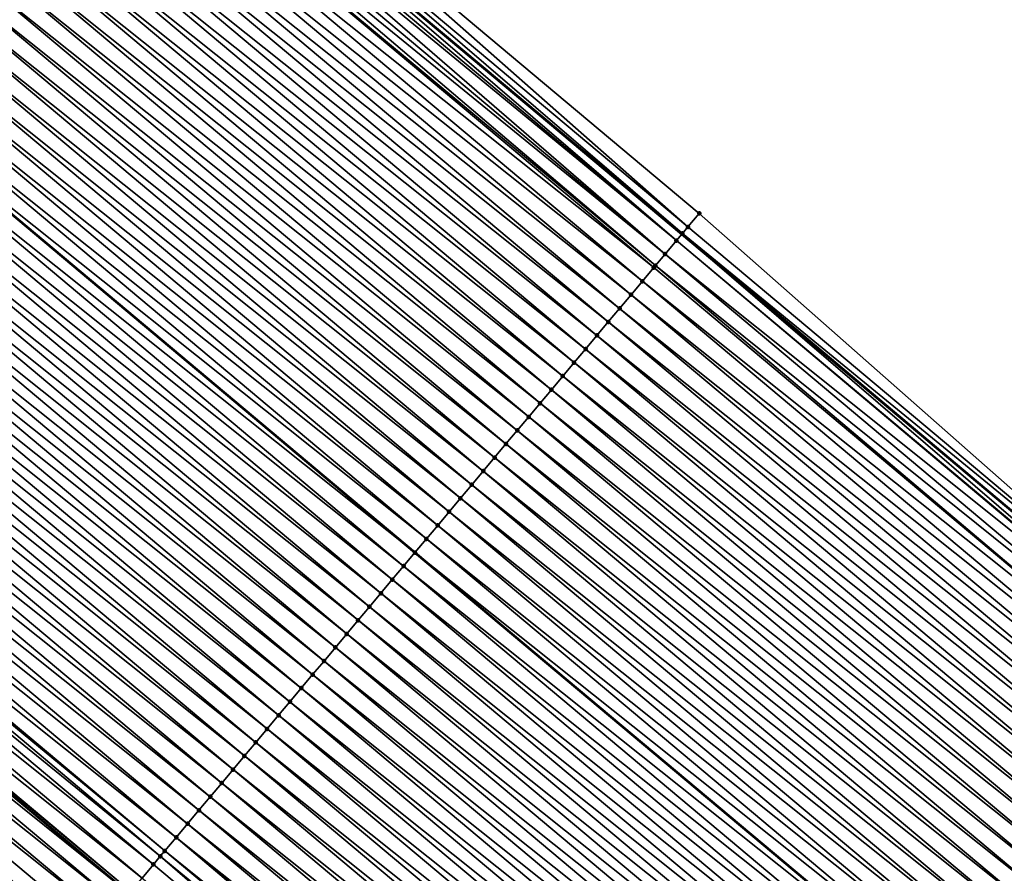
# Model space of a CAD drawing. Header units: feet. Extents: x 2007189 to 2022806, y 818621 to 837694.
# Tile 369 of 656: x 2016456 to 2016483, y 819372 to 819397. Entities that reach past the tile are written whole.
import ezdxf

# ---------------------------------------------------------------- set-up
doc = ezdxf.new("R2010")
doc.units = ezdxf.units.FT
doc.header["$MEASUREMENT"] = 0
for name, color, linetype, lineweight in [('EP_Travel Lane', 172, 'Continuous', 53), ('Road Shots', 141, 'Continuous', 100), ('Road X-Section', 40, 'Continuous', 13), ('STRIPING', 60, 'Continuous', 53)]:
    doc.layers.add(name, color=color, linetype=linetype, lineweight=lineweight)
doc.layers.add('I-77-MM17-21_SB-Surface-Border', color=7, linetype='Continuous')
doc.layers.add('I-77-MM17-21_SB-Surface-TIN', color=7, linetype='Continuous')

msp = doc.modelspace()

# ---------------------------------------------------------------- linework, layer by layer
at = {"layer": 'EP_Travel Lane'}
for points in [[(2016183.28467098, 819634.8907298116, 265.2329252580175), (2016198.596788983, 819622.027194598, 265.4946617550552), (2016213.909148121, 819609.1634568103, 265.7324263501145), (2016229.221533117, 819596.2996972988, 265.9676188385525), (2016244.533497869, 819583.4362908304, 266.2445913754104), (2016259.891310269, 819570.5225203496, 266.5224277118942), (2016275.139457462, 819557.5830874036, 266.7775376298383), (2016290.339732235, 819544.7140810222, 267.0380516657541), (2016305.665004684, 819531.8657909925, 267.2780565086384), (2016320.990131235, 819519.0176232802, 267.5331981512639), (2016336.315276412, 819506.1694399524, 267.7863999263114), (2016351.640517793, 819493.3211759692, 268.0296295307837), (2016366.965729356, 819480.4729369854, 268.2759543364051), (2016382.290939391, 819467.6246992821, 268.5224309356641), (2016397.61622734, 819454.7763962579, 268.7608351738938), (2016412.941223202, 819441.9283381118, 269.0295195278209), (2016428.266222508, 819429.0802770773, 269.2978479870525), (2016443.593150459, 819416.2294417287, 269.5617281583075), (2016458.915161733, 819403.3778103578, 269.829784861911), (2016474.237198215, 819390.526157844, 270.0952103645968), (2016489.559565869, 819377.674227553, 270.3261203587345), (2016504.881901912, 819364.8223237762, 270.560315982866)], [(2016183.202506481, 819603.6958262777, 265.0733781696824), (2016198.532178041, 819590.8528946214, 265.3209503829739), (2016213.861730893, 819578.010062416, 265.5803117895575), (2016229.191185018, 819565.1673129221, 265.8494773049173), (2016244.475745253, 819552.3482420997, 266.109085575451), (2016259.723848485, 819539.4088464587, 266.3687006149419), (2016275.026740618, 819526.4409849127, 266.6317051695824), (2016290.321655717, 819513.5564593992, 266.8704071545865), (2016305.616230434, 819500.6722206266, 267.1444673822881), (2016320.911125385, 819487.787712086, 267.3852626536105), (2016336.205997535, 819474.9032227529, 267.6284244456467), (2016351.500970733, 819462.0186482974, 267.8610853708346), (2016366.795694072, 819449.1342843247, 268.119710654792), (2016382.090362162, 819436.2499668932, 268.384071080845), (2016397.385141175, 819423.36555602, 268.6369120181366), (2016412.679787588, 819410.4812568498, 268.9035286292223), (2016427.977844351, 819397.6047015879, 269.161421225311), (2016443.300191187, 819384.7528080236, 269.3954837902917), (2016458.622623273, 819371.9008429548, 269.6206614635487), (2016473.944835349, 819359.0490624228, 269.8687680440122), (2016489.266939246, 819346.1973726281, 270.128160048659), (2016504.589087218, 819333.3456458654, 270.3829531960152)]]:
    msp.add_polyline3d(points, dxfattribs=at)
at = {"layer": 'I-77-MM17-21_SB-Surface-Border', "color": 3, "linetype": 'Continuous', "lineweight": -3}
msp.add_polyline3d([(2016183.460804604, 819635.1003761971, 265.2332455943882), (2016199.312859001, 819622.879429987, 265.4920209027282), (2016214.727341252, 819610.137190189, 265.7272301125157), (2016230.039247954, 819597.2725477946, 265.9470665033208), (2016245.994143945, 819585.1737806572, 266.1947624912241), (2016260.712779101, 819571.4899711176, 266.4927552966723), (2016276.284662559, 819558.9315827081, 266.7249549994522), (2016291.476702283, 819546.069253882, 266.9875041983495), (2016306.159110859, 819532.4549832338, 267.2693192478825), (2016321.162933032, 819519.223718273, 267.5321397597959), (2016337.130822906, 819507.1416154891, 267.7558890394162), (2016351.81332815, 819493.5272637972, 268.0276841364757), (2016367.138531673, 819480.6790315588, 268.2748428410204), (2016382.463761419, 819467.8307773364, 268.519275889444), (2016397.789036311, 819454.9824852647, 268.7590343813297), (2016413.114027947, 819442.1344306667, 269.0281571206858), (2016428.76037423, 819429.6694311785, 269.2843902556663), (2016444.087512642, 819416.8184214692, 269.5406476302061), (2016459.409492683, 819403.9668255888, 269.8124374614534), (2016474.73145874, 819391.1152414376, 270.0856816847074), (2016489.732447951, 819377.8802853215, 270.3232260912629), (2016505.054784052, 819365.0283907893, 270.5578926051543)], dxfattribs=at)
at = {"layer": 'I-77-MM17-21_SB-Surface-TIN', "color": 128, "linetype": 'Continuous', "lineweight": -3}
for points in [[(2016474.410055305, 819390.7322272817, 270.0944444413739), (2016459.409492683, 819403.9668255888, 269.8124374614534), (2016459.088049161, 819403.5838450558, 269.8253791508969)], [(2016474.410055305, 819390.7322272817, 270.0944444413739), (2016474.73145874, 819391.1152414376, 270.0856816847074), (2016459.409492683, 819403.9668255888, 269.8124374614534)], [(2016474.25785933, 819390.5507918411, 270.0952781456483), (2016459.088049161, 819403.5838450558, 269.8253791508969), (2016458.915161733, 819403.3778103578, 269.829784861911)], [(2016474.25785933, 819390.5507918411, 270.0952781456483), (2016474.410055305, 819390.7322272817, 270.0944444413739), (2016459.088049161, 819403.5838450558, 269.8253791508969)], [(2016474.088733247, 819390.349144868, 270.0947233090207), (2016458.915161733, 819403.3778103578, 269.829784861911), (2016458.766651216, 819403.2008262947, 269.8335693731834)], [(2016474.25785933, 819390.5507918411, 270.0952781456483), (2016458.915161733, 819403.3778103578, 269.829784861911), (2016474.237198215, 819390.526157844, 270.0952103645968)], [(2016474.088733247, 819390.349144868, 270.0947233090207), (2016474.237198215, 819390.526157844, 270.0952103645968), (2016458.915161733, 819403.3778103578, 269.829784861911)], [(2016473.767455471, 819389.9660253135, 270.0903858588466), (2016458.647064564, 819403.0582684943, 269.8344044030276), (2016458.445338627, 819402.8177359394, 269.8328610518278)], [(2016474.088733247, 819390.349144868, 270.0947233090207), (2016458.766651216, 819403.2008262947, 269.8335693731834), (2016458.647064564, 819403.0582684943, 269.8344044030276)], [(2016473.767455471, 819389.9660253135, 270.0903858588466), (2016474.088733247, 819390.349144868, 270.0947233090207), (2016458.647064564, 819403.0582684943, 269.8344044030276)], [(2016473.767455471, 819389.9660253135, 270.0903858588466), (2016458.445338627, 819402.8177359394, 269.8328610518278), (2016458.259454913, 819402.5960402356, 269.8287190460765)], [(2016473.49519058, 819389.6412906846, 270.0835121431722), (2016458.259454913, 819402.5960402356, 269.8287190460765), (2016458.124097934, 819402.4345852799, 269.8246573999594)], [(2016473.49519058, 819389.6412906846, 270.0835121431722), (2016473.767455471, 819389.9660253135, 270.0903858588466), (2016458.259454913, 819402.5960402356, 269.8287190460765)], [(2016473.446216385, 819389.5828733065, 270.0820148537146), (2016458.124097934, 819402.4345852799, 269.8246573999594), (2016457.802878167, 819402.0514170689, 269.8142722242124)], [(2016473.446216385, 819389.5828733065, 270.0820148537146), (2016473.49519058, 819389.6412906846, 270.0835121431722), (2016458.124097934, 819402.4345852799, 269.8246573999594)], [(2016473.125002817, 819389.199699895, 270.0709834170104), (2016457.802878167, 819402.0514170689, 269.8142722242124), (2016457.481659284, 819401.6682481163, 269.8037949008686)], [(2016473.125002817, 819389.199699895, 270.0709834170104), (2016473.446216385, 819389.5828733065, 270.0820148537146), (2016457.802878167, 819402.0514170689, 269.8142722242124)], [(2016472.803794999, 819388.8165216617, 270.0593526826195), (2016457.481659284, 819401.6682481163, 269.8037949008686), (2016457.160440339, 819401.2850792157, 269.7933240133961)], [(2016472.803794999, 819388.8165216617, 270.0593526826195), (2016473.125002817, 819389.199699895, 270.0709834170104), (2016457.481659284, 819401.6682481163, 269.8037949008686)], [(2016472.482582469, 819388.4333473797, 270.0482130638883), (2016457.160440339, 819401.2850792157, 269.7933240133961), (2016456.839222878, 819400.9019090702, 269.7826984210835)], [(2016472.482582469, 819388.4333473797, 270.0482130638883), (2016472.803794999, 819388.8165216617, 270.0593526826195), (2016457.160440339, 819401.2850792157, 269.7933240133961)], [(2016472.161363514, 819388.0501784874, 270.0377433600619), (2016456.839222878, 819400.9019090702, 269.7826984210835), (2016456.517998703, 819400.5187445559, 269.7727727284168)], [(2016472.161363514, 819388.0501784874, 270.0377433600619), (2016472.482582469, 819388.4333473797, 270.0482130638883), (2016456.839222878, 819400.9019090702, 269.7826984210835)], [(2016471.840137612, 819387.6670154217, 270.0279978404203), (2016456.517998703, 819400.5187445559, 269.7727727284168), (2016456.196764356, 819400.1355885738, 269.7639075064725)], [(2016471.840137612, 819387.6670154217, 270.0279978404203), (2016472.161363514, 819388.0501784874, 270.0377433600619), (2016456.517998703, 819400.5187445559, 269.7727727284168)], [(2016471.518904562, 819387.2838583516, 270.0189975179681), (2016456.196764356, 819400.1355885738, 269.7639075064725), (2016455.875522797, 819399.7524386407, 269.7557941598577)], [(2016471.518904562, 819387.2838583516, 270.0189975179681), (2016471.840137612, 819387.6670154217, 270.0279978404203), (2016456.196764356, 819400.1355885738, 269.7639075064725)], [(2016471.197664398, 819386.9007072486, 270.0107388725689), (2016455.875522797, 819399.7524386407, 269.7557941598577), (2016455.554280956, 819399.3692889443, 269.7477102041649)], [(2016471.197664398, 819386.9007072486, 270.0107388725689), (2016471.518904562, 819387.2838583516, 270.0189975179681), (2016455.875522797, 819399.7524386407, 269.7557941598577)], [(2016470.876423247, 819386.5175569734, 270.0025830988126), (2016455.554280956, 819399.3692889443, 269.7477102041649), (2016455.233041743, 819398.9861370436, 269.7393522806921)], [(2016470.876423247, 819386.5175569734, 270.0025830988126), (2016471.197664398, 819386.9007072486, 270.0107388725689), (2016455.554280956, 819399.3692889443, 269.7477102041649)], [(2016470.555185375, 819386.1344039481, 269.99408551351), (2016455.233041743, 819398.9861370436, 269.7393522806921), (2016454.911802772, 819398.6029849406, 269.730969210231)], [(2016470.555185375, 819386.1344039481, 269.99408551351), (2016470.876423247, 819386.5175569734, 270.0025830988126), (2016455.233041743, 819398.9861370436, 269.7393522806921)], [(2016470.233950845, 819385.7512481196, 269.9852395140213), (2016454.911802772, 819398.6029849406, 269.730969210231), (2016454.590567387, 819398.2198298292, 269.7222122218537)], [(2016470.233950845, 819385.7512481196, 269.9852395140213), (2016470.555185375, 819386.1344039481, 269.99408551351), (2016454.911802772, 819398.6029849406, 269.730969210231)], [(2016469.912719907, 819385.3680892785, 269.9760190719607), (2016454.590567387, 819398.2198298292, 269.7222122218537), (2016454.269336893, 819397.8366706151, 269.712945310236)], [(2016469.912719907, 819385.3680892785, 269.9760190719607), (2016470.233950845, 819385.7512481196, 269.9852395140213), (2016454.590567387, 819398.2198298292, 269.7222122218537)], [(2016469.591493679, 819384.9849264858, 269.9663074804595), (2016454.269336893, 819397.8366706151, 269.712945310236), (2016453.948109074, 819397.4535091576, 269.7033995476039)], [(2016469.591493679, 819384.9849264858, 269.9663074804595), (2016469.912719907, 819385.3680892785, 269.9760190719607), (2016454.269336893, 819397.8366706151, 269.712945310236)], [(2016469.270271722, 819384.6017601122, 269.9561508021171), (2016453.948109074, 819397.4535091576, 269.7033995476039), (2016453.626885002, 819397.0703445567, 269.6934631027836)], [(2016469.270271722, 819384.6017601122, 269.9561508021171), (2016469.591493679, 819384.9849264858, 269.9663074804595), (2016453.948109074, 819397.4535091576, 269.7033995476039)], [(2016468.949053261, 819384.218590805, 269.945629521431), (2016453.626885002, 819397.0703445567, 269.6934631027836), (2016453.305657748, 819396.687182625, 269.6838584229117)], [(2016468.949053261, 819384.218590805, 269.945629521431), (2016469.270271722, 819384.6017601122, 269.9561508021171), (2016453.626885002, 819397.0703445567, 269.6934631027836)], [(2016468.627834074, 819383.8354221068, 269.9351839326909), (2016453.305657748, 819396.687182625, 269.6838584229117), (2016452.984427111, 819396.304023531, 269.6746064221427)], [(2016468.627834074, 819383.8354221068, 269.9351839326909), (2016468.949053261, 819384.218590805, 269.945629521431), (2016453.305657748, 819396.687182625, 269.6838584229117)], [(2016468.30661097, 819383.4522566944, 269.9251467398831), (2016452.984427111, 819396.304023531, 269.6746064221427), (2016452.663189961, 819395.9208698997, 269.6660333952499)], [(2016468.30661097, 819383.4522566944, 269.9251467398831), (2016468.627834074, 819383.8354221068, 269.9351839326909), (2016452.984427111, 819396.304023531, 269.6746064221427)], [(2016467.985385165, 819383.0690935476, 269.9153911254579), (2016452.663189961, 819395.9208698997, 269.6660333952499), (2016452.341951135, 819395.5377176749, 269.6576351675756)], [(2016467.985385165, 819383.0690935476, 269.9153911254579), (2016468.30661097, 819383.4522566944, 269.9251467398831), (2016452.663189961, 819395.9208698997, 269.6660333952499)], [(2016467.664162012, 819382.6859281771, 269.9053591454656), (2016452.341951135, 819395.5377176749, 269.6576351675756), (2016452.02071579, 819395.15456253, 269.6488740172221)], [(2016467.664162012, 819382.6859281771, 269.9053591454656), (2016467.985385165, 819383.0690935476, 269.9153911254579), (2016452.341951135, 819395.5377176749, 269.6576351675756)], [(2016467.342943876, 819382.3027585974, 269.8948039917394), (2016452.02071579, 819395.15456253, 269.6488740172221), (2016451.699494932, 819394.771395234, 269.6386026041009)], [(2016467.342943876, 819382.3027585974, 269.8948039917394), (2016467.664162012, 819382.6859281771, 269.9053591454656), (2016452.02071579, 819395.15456253, 269.6488740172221)], [(2016467.021741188, 819381.9195760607, 269.8826383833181), (2016451.699494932, 819394.771395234, 269.6386026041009), (2016451.378281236, 819394.3882216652, 269.6275708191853)], [(2016467.021741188, 819381.9195760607, 269.8826383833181), (2016467.342943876, 819382.3027585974, 269.8948039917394), (2016451.699494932, 819394.771395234, 269.6386026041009)], [(2016451.057071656, 819394.0050451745, 269.6161372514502), (2016466.700540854, 819381.5363912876, 269.8702138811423), (2016451.378281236, 819394.3882216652, 269.6275708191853)], [(2016467.021741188, 819381.9195760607, 269.8826383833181), (2016451.378281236, 819394.3882216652, 269.6275708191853), (2016466.700540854, 819381.5363912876, 269.8702138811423)], [(2016466.379342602, 819381.1532052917, 269.857599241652), (2016451.057071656, 819394.0050451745, 269.6161372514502), (2016450.735851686, 819393.621877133, 269.6057731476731)], [(2016466.379342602, 819381.1532052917, 269.857599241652), (2016466.700540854, 819381.5363912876, 269.8702138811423), (2016451.057071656, 819394.0050451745, 269.6161372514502)], [(2016466.058135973, 819380.770026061, 269.8458445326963), (2016450.735851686, 819393.621877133, 269.6057731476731), (2016450.414620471, 819393.2387185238, 269.596581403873)], [(2016466.058135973, 819380.770026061, 269.8458445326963), (2016466.379342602, 819381.1532052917, 269.857599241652), (2016450.735851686, 819393.621877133, 269.6057731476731)], [(2016465.73690449, 819380.3868676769, 269.8366808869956), (2016450.414620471, 819393.2387185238, 269.596581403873), (2016450.093378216, 819392.855569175, 269.5885406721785)], [(2016465.73690449, 819380.3868676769, 269.8366808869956), (2016466.058135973, 819380.770026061, 269.8458445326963), (2016450.414620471, 819393.2387185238, 269.596581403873)], [(2016465.415663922, 819380.0037169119, 269.8284642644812), (2016450.093378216, 819392.855569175, 269.5885406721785), (2016449.772129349, 819392.4724253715, 269.5811891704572)], [(2016465.415663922, 819380.0037169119, 269.8284642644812), (2016465.73690449, 819380.3868676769, 269.8366808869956), (2016450.093378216, 819392.855569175, 269.5885406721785)], [(2016465.094418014, 819379.6205706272, 269.8208044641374), (2016449.772129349, 819392.4724253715, 269.5811891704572), (2016449.450880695, 819392.0892813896, 269.5738154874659)], [(2016465.094418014, 819379.6205706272, 269.8208044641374), (2016465.415663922, 819380.0037169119, 269.8284642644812), (2016449.772129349, 819392.4724253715, 269.5811891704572)], [(2016464.773180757, 819379.237417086, 269.8122427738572), (2016449.450880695, 819392.0892813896, 269.5738154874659), (2016449.129632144, 819391.7061373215, 269.5664310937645)], [(2016464.773180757, 819379.237417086, 269.8122427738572), (2016465.094418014, 819379.6205706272, 269.8208044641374), (2016449.450880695, 819392.0892813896, 269.5738154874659)], [(2016464.45194415, 819378.8542629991, 269.8036132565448), (2016449.129632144, 819391.7061373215, 269.5664310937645), (2016448.808384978, 819391.3229920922, 269.5589023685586)], [(2016464.45194415, 819378.8542629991, 269.8036132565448), (2016464.773180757, 819379.237417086, 269.8122427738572), (2016449.129632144, 819391.7061373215, 269.5664310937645)], [(2016464.130706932, 819378.4711094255, 269.7950475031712), (2016448.808384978, 819391.3229920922, 269.5589023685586), (2016448.487140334, 819390.9398447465, 269.5511105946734)], [(2016464.130706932, 819378.4711094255, 269.7950475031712), (2016464.45194415, 819378.8542629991, 269.8036132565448), (2016448.808384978, 819391.3229920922, 269.5589023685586)], [(2016489.732447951, 819377.8802853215, 270.3232260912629), (2016474.73145874, 819391.1152414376, 270.0856816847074), (2016474.410055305, 819390.7322272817, 270.0944444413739)], [(2016463.809473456, 819378.0879527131, 269.7860916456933), (2016448.487140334, 819390.9398447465, 269.5511105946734), (2016448.165898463, 819390.5566950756, 269.5430298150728)], [(2016463.809473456, 819378.0879527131, 269.7860916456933), (2016464.130706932, 819378.4711094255, 269.7950475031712), (2016448.487140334, 819390.9398447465, 269.5511105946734)], [(2016463.488244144, 819377.7047925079, 269.7767016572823), (2016448.165898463, 819390.5566950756, 269.5430298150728), (2016447.844658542, 819390.1735437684, 269.5347456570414)], [(2016463.488244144, 819377.7047925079, 269.7767016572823), (2016463.809473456, 819378.0879527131, 269.7860916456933), (2016448.165898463, 819390.5566950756, 269.5430298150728)], [(2016489.411076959, 819377.4972439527, 270.3286062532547), (2016474.237198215, 819390.526157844, 270.0952103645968), (2016474.088733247, 819390.349144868, 270.0947233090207)], [(2016474.25785933, 819390.5507918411, 270.0952781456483), (2016474.237198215, 819390.526157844, 270.0952103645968), (2016489.559565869, 819377.674227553, 270.3261203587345)], [(2016489.411076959, 819377.4972439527, 270.3286062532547), (2016489.559565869, 819377.674227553, 270.3261203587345), (2016474.237198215, 819390.526157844, 270.0952103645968)], [(2016489.732447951, 819377.8802853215, 270.3232260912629), (2016474.410055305, 819390.7322272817, 270.0944444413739), (2016474.25785933, 819390.5507918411, 270.0952781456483)], [(2016489.732447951, 819377.8802853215, 270.3232260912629), (2016474.25785933, 819390.5507918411, 270.0952781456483), (2016489.559565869, 819377.674227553, 270.3261203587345)], [(2016489.394596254, 819377.4775964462, 270.3286670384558), (2016474.088733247, 819390.349144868, 270.0947233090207), (2016473.767455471, 819389.9660253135, 270.0903858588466)], [(2016489.394596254, 819377.4775964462, 270.3286670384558), (2016489.411076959, 819377.4972439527, 270.3286062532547), (2016474.088733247, 819390.349144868, 270.0947233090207)], [(2016463.167015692, 819377.3216315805, 269.7672219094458), (2016447.844658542, 819390.1735437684, 269.5347456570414), (2016447.523419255, 819389.79039193, 269.5263954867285)], [(2016463.167015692, 819377.3216315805, 269.7672219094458), (2016463.488244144, 819377.7047925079, 269.7767016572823), (2016447.844658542, 819390.1735437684, 269.5347456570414)], [(2016489.089778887, 819377.1141414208, 270.3263843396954), (2016473.767455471, 819389.9660253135, 270.0903858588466), (2016473.49519058, 819389.6412906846, 270.0835121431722)], [(2016489.089778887, 819377.1141414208, 270.3263843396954), (2016489.394596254, 819377.4775964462, 270.3286670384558), (2016473.767455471, 819389.9660253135, 270.0903858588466)], [(2016462.845789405, 819376.9384688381, 269.757516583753), (2016447.523419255, 819389.79039193, 269.5263954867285), (2016447.202181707, 819389.4072386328, 269.5178639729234)], [(2016462.845789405, 819376.9384688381, 269.757516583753), (2016463.167015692, 819377.3216315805, 269.7672219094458), (2016447.523419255, 819389.79039193, 269.5263954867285)], [(2016462.524555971, 819376.5553120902, 269.7485562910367), (2016447.202181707, 819389.4072386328, 269.5178639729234), (2016446.880944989, 819389.0240846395, 269.5092459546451)], [(2016462.524555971, 819376.5553120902, 269.7485562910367), (2016462.845789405, 819376.9384688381, 269.757516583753), (2016447.202181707, 819389.4072386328, 269.5178639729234)], [(2016488.768518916, 819376.7310069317, 270.320190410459), (2016473.446216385, 819389.5828733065, 270.0820148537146), (2016473.125002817, 819389.199699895, 270.0709834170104)], [(2016488.768518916, 819376.7310069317, 270.320190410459), (2016473.49519058, 819389.6412906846, 270.0835121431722), (2016473.446216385, 819389.5828733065, 270.0820148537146)], [(2016488.768518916, 819376.7310069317, 270.320190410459), (2016489.089778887, 819377.1141414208, 270.3263843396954), (2016473.49519058, 819389.6412906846, 270.0835121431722)], [(2016488.447282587, 819376.3478526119, 270.3115317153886), (2016473.125002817, 819389.199699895, 270.0709834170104), (2016472.803794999, 819388.8165216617, 270.0593526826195)], [(2016488.447282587, 819376.3478526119, 270.3115317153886), (2016488.768518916, 819376.7310069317, 270.320190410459), (2016473.125002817, 819389.199699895, 270.0709834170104)], [(2016462.203319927, 819376.1721575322, 269.7398682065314), (2016446.880944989, 819389.0240846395, 269.5092459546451), (2016446.559709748, 819388.6409294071, 269.5004739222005)], [(2016462.203319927, 819376.1721575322, 269.7398682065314), (2016462.524555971, 819376.5553120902, 269.7485562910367), (2016446.880944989, 819389.0240846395, 269.5092459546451)], [(2016461.882083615, 819375.7890031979, 269.7312079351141), (2016446.559709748, 819388.6409294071, 269.5004739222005), (2016446.238476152, 819388.2577727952, 269.4915304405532)], [(2016461.882083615, 819375.7890031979, 269.7312079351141), (2016462.203319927, 819376.1721575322, 269.7398682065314), (2016446.559709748, 819388.6409294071, 269.5004739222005)], [(2016488.12605763, 819375.9646887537, 270.3016874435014), (2016472.803794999, 819388.8165216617, 270.0593526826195), (2016472.482582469, 819388.4333473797, 270.0482130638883)], [(2016488.12605763, 819375.9646887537, 270.3016874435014), (2016488.447282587, 819376.3478526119, 270.3115317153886), (2016472.803794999, 819388.8165216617, 270.0593526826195)], [(2016487.804839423, 819375.5815192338, 270.2911394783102), (2016472.482582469, 819388.4333473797, 270.0482130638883), (2016472.161363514, 819388.0501784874, 270.0377433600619)], [(2016487.804839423, 819375.5815192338, 270.2911394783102), (2016488.12605763, 819375.9646887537, 270.3016874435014), (2016472.482582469, 819388.4333473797, 270.0482130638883)], [(2016461.560846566, 819375.4058494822, 269.7226245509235), (2016446.238476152, 819388.2577727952, 269.4915304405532), (2016445.917243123, 819387.8746157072, 269.4825277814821)], [(2016461.560846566, 819375.4058494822, 269.7226245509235), (2016461.882083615, 819375.7890031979, 269.7312079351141), (2016446.238476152, 819388.2577727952, 269.4915304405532)], [(2016487.483619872, 819375.1983508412, 270.280731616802), (2016472.161363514, 819388.0501784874, 270.0377433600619), (2016471.840137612, 819387.6670154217, 270.0279978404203)], [(2016487.483619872, 819375.1983508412, 270.280731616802), (2016487.804839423, 819375.5815192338, 270.2911394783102), (2016472.161363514, 819388.0501784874, 270.0377433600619)], [(2016461.239609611, 819375.0226956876, 269.7140313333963), (2016445.917243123, 819387.8746157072, 269.4825277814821), (2016445.596009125, 819387.491459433, 269.4736262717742)], [(2016461.239609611, 819375.0226956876, 269.7140313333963), (2016461.560846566, 819375.4058494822, 269.7226245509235), (2016445.917243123, 819387.8746157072, 269.4825277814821)], [(2016460.918376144, 819374.6395389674, 269.7050745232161), (2016445.596009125, 819387.491459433, 269.4736262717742), (2016445.27477388, 819387.1083042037, 269.4648546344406)], [(2016460.918376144, 819374.6395389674, 269.7050745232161), (2016461.239609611, 819375.0226956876, 269.7140313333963), (2016445.596009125, 819387.491459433, 269.4736262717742)], [(2016487.162396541, 819374.8151856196, 270.2707179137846), (2016471.840137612, 819387.6670154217, 270.0279978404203), (2016471.518904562, 819387.2838583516, 270.0189975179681)], [(2016487.162396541, 819374.8151856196, 270.2707179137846), (2016487.483619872, 819375.1983508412, 270.280731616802), (2016471.840137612, 819387.6670154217, 270.0279978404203)], [(2016486.84116832, 819374.4320244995, 270.2612139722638), (2016471.518904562, 819387.2838583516, 270.0189975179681), (2016471.197664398, 819386.9007072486, 270.0107388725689)], [(2016486.84116832, 819374.4320244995, 270.2612139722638), (2016487.162396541, 819374.8151856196, 270.2707179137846), (2016471.518904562, 819387.2838583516, 270.0189975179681)], [(2016460.597143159, 819374.2563818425, 269.6960673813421), (2016445.27477388, 819387.1083042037, 269.4648546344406), (2016444.953541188, 819386.7251468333, 269.4558168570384)], [(2016460.597143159, 819374.2563818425, 269.6960673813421), (2016460.918376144, 819374.6395389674, 269.7050745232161), (2016445.27477388, 819387.1083042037, 269.4648546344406)], [(2016486.519939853, 819374.0488635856, 270.2517356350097), (2016471.197664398, 819386.9007072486, 270.0107388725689), (2016470.876423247, 819386.5175569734, 270.0025830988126)], [(2016486.519939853, 819374.0488635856, 270.2517356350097), (2016486.84116832, 819374.4320244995, 270.2612139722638), (2016471.197664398, 819386.9007072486, 270.0107388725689)], [(2016460.275916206, 819373.8732196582, 269.6864314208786), (2016444.953541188, 819386.7251468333, 269.4558168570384), (2016444.632316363, 819386.3419828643, 269.4459589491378)], [(2016460.275916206, 819373.8732196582, 269.6864314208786), (2016460.597143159, 819374.2563818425, 269.6960673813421), (2016444.953541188, 819386.7251468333, 269.4558168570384)], [(2016459.954698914, 819373.4900493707, 269.6757882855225), (2016444.632316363, 819386.3419828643, 269.4459589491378), (2016444.311100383, 819385.9588114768, 269.4351789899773)], [(2016459.954698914, 819373.4900493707, 269.6757882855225), (2016460.275916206, 819373.8732196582, 269.6864314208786), (2016444.632316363, 819386.3419828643, 269.4459589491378)], [(2016486.198714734, 819373.6656998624, 270.2419081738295), (2016470.876423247, 819386.5175569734, 270.0025830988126), (2016470.555185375, 819386.1344039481, 269.99408551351)], [(2016486.198714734, 819373.6656998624, 270.2419081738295), (2016486.519939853, 819374.0488635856, 270.2517356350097), (2016470.876423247, 819386.5175569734, 270.0025830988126)], [(2016485.8774905, 819373.2825353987, 270.2319886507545), (2016470.555185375, 819386.1344039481, 269.99408551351), (2016470.233950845, 819385.7512481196, 269.9852395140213)], [(2016485.8774905, 819373.2825353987, 270.2319886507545), (2016486.198714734, 819373.6656998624, 270.2419081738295), (2016470.555185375, 819386.1344039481, 269.99408551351)], [(2016459.506444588, 819372.955305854, 269.6591581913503), (2016444.211202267, 819385.839641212, 269.4316196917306), (2016443.989895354, 819385.5756309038, 269.4232573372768)], [(2016459.633491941, 819373.1068704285, 269.6640694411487), (2016444.311100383, 819385.9588114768, 269.4351789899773), (2016444.211202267, 819385.839641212, 269.4316196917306)], [(2016459.506444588, 819372.955305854, 269.6591581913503), (2016459.633491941, 819373.1068704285, 269.6640694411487), (2016444.211202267, 819385.839641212, 269.4316196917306)], [(2016459.633491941, 819373.1068704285, 269.6640694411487), (2016459.954698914, 819373.4900493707, 269.6757882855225), (2016444.311100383, 819385.9588114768, 269.4351789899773)], [(2016459.312296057, 819372.7236821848, 269.6511944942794), (2016443.989895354, 819385.5756309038, 269.4232573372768), (2016443.668697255, 819385.1924445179, 269.4106131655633)], [(2016459.312296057, 819372.7236821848, 269.6511944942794), (2016459.506444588, 819372.955305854, 269.6591581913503), (2016443.989895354, 819385.5756309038, 269.4232573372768)], [(2016485.556264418, 819372.8993724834, 270.2222615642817), (2016470.233950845, 819385.7512481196, 269.9852395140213), (2016469.912719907, 819385.3680892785, 269.9760190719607)], [(2016485.556264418, 819372.8993724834, 270.2222615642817), (2016485.8774905, 819373.2825353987, 270.2319886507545), (2016470.233950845, 819385.7512481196, 269.9852395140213)], [(2016485.235036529, 819372.5162110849, 270.2127230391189), (2016469.912719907, 819385.3680892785, 269.9760190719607), (2016469.591493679, 819384.9849264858, 269.9663074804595)], [(2016485.235036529, 819372.5162110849, 270.2127230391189), (2016485.556264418, 819372.8993724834, 270.2222615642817), (2016469.912719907, 819385.3680892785, 269.9760190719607)], [(2016458.991109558, 819372.3404860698, 269.6373412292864), (2016443.668697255, 819385.1924445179, 269.4106131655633), (2016443.347504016, 819384.8092540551, 269.3974623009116)], [(2016458.991109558, 819372.3404860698, 269.6373412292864), (2016459.312296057, 819372.7236821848, 269.6511944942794), (2016443.668697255, 819385.1924445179, 269.4106131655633)], [(2016484.913809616, 819372.1330488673, 270.2030826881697), (2016469.591493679, 819384.9849264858, 269.9663074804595), (2016469.270271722, 819384.6017601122, 269.9561508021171)], [(2016484.913809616, 819372.1330488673, 270.2030826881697), (2016485.235036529, 819372.5162110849, 270.2127230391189), (2016469.591493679, 819384.9849264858, 269.9663074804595)], [(2016443.026313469, 819384.4260613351, 269.3840308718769), (2016458.622623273, 819371.9008429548, 269.6206614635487), (2016443.300191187, 819384.7528080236, 269.3954837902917)], [(2016458.669929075, 819371.9572849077, 269.6228606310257), (2016443.347504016, 819384.8092540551, 269.3974623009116), (2016443.300191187, 819384.7528080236, 269.3954837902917)], [(2016458.669929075, 819371.9572849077, 269.6228606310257), (2016443.300191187, 819384.7528080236, 269.3954837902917), (2016458.622623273, 819371.9008429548, 269.6206614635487)], [(2016458.669929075, 819371.9572849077, 269.6228606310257), (2016458.991109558, 819372.3404860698, 269.6373412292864), (2016443.347504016, 819384.8092540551, 269.3974623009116)], [(2016458.348752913, 819371.5740801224, 269.6079296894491), (2016443.026313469, 819384.4260613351, 269.3840308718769), (2016442.705122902, 819384.0428686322, 269.3706015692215)], [(2016458.348752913, 819371.5740801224, 269.6079296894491), (2016458.622623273, 819371.9008429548, 269.6206614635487), (2016443.026313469, 819384.4260613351, 269.3840308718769)], [(2016484.592585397, 819371.7498843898, 270.1931614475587), (2016469.270271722, 819384.6017601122, 269.9561508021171), (2016468.949053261, 819384.218590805, 269.945629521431)], [(2016484.592585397, 819371.7498843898, 270.1931614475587), (2016484.913809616, 819372.1330488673, 270.2030826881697), (2016469.270271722, 819384.6017601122, 269.9561508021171)], [(2016484.271365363, 819371.3667164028, 270.1828040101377), (2016468.949053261, 819384.218590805, 269.945629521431), (2016468.627834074, 819383.8354221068, 269.9351839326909)], [(2016484.271365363, 819371.3667164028, 270.1828040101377), (2016484.592585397, 819371.7498843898, 270.1931614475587), (2016468.949053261, 819384.218590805, 269.945629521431)], [(2016458.027578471, 819371.1908738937, 269.5928193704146), (2016442.705122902, 819384.0428686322, 269.3706015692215), (2016442.383934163, 819383.659674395, 269.3569815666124)], [(2016458.027578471, 819371.1908738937, 269.5928193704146), (2016458.348752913, 819371.5740801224, 269.6079296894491), (2016442.705122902, 819384.0428686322, 269.3706015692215)], [(2016483.950144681, 819370.9835489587, 270.1725140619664), (2016468.627834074, 819383.8354221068, 269.9351839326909), (2016468.30661097, 819383.4522566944, 269.9251467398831)], [(2016483.950144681, 819370.9835489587, 270.1725140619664), (2016484.271365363, 819371.3667164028, 270.1828040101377), (2016468.627834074, 819383.8354221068, 269.9351839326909)], [(2016457.396885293, 819370.4383548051, 269.5624527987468), (2016442.383934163, 819383.659674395, 269.3569815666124), (2016442.062744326, 819383.27648108, 269.343476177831)], [(2016457.396885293, 819370.4383548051, 269.5624527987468), (2016457.706406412, 819370.8076656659, 269.5774605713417), (2016442.383934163, 819383.659674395, 269.3569815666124)], [(2016457.706406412, 819370.8076656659, 269.5774605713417), (2016458.027578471, 819371.1908738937, 269.5928193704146), (2016442.383934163, 819383.659674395, 269.3569815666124)], [(2016457.396885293, 819370.4383548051, 269.5624527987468), (2016442.062744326, 819383.27648108, 269.343476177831), (2016441.741551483, 819382.893290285, 269.3302840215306)], [(2016483.628921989, 819370.600383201, 270.1624337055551), (2016468.30661097, 819383.4522566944, 269.9251467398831), (2016467.985385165, 819383.0690935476, 269.9153911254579)], [(2016483.628921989, 819370.600383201, 270.1624337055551), (2016483.950144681, 819370.9835489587, 270.1725140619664), (2016468.30661097, 819383.4522566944, 269.9251467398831)], [(2016483.307695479, 819370.2172206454, 270.1527513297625), (2016467.985385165, 819383.0690935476, 269.9153911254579), (2016467.664162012, 819382.6859281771, 269.9053591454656)], [(2016483.307695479, 819370.2172206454, 270.1527513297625), (2016483.628921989, 819370.600383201, 270.1624337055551), (2016467.985385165, 819383.0690935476, 269.9153911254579)], [(2016457.396885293, 819370.4383548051, 269.5624527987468), (2016441.741551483, 819382.893290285, 269.3302840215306), (2016441.672799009, 819382.8112668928, 269.3274584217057)], [(2016482.986471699, 819369.8340557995, 270.1427843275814), (2016467.664162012, 819382.6859281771, 269.9053591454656), (2016467.342943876, 819382.3027585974, 269.8948039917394)], [(2016482.986471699, 819369.8340557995, 270.1427843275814), (2016483.307695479, 819370.2172206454, 270.1527513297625), (2016467.664162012, 819382.6859281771, 269.9053591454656)], [(2016482.665253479, 819369.4508862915, 270.1322378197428), (2016467.342943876, 819382.3027585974, 269.8948039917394), (2016467.021741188, 819381.9195760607, 269.8826383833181)], [(2016482.665253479, 819369.4508862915, 270.1322378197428), (2016482.986471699, 819369.8340557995, 270.1427843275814), (2016467.342943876, 819382.3027585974, 269.8948039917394)], [(2016482.34403895, 819369.0677136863, 270.1213063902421), (2016467.021741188, 819381.9195760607, 269.8826383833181), (2016466.700540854, 819381.5363912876, 269.8702138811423)], [(2016482.34403895, 819369.0677136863, 270.1213063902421), (2016482.665253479, 819369.4508862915, 270.1322378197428), (2016467.021741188, 819381.9195760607, 269.8826383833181)], [(2016466.379342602, 819381.1532052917, 269.857599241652), (2016482.022817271, 819368.6845468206, 270.1111071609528), (2016466.700540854, 819381.5363912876, 269.8702138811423)], [(2016482.34403895, 819369.0677136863, 270.1213063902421), (2016466.700540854, 819381.5363912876, 269.8702138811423), (2016482.022817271, 819368.6845468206, 270.1111071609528)], [(2016481.701589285, 819368.3013857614, 270.1015919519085), (2016466.379342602, 819381.1532052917, 269.857599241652), (2016466.058135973, 819380.770026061, 269.8458445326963)], [(2016481.701589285, 819368.3013857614, 270.1015919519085), (2016482.022817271, 819368.6845468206, 270.1111071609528), (2016466.379342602, 819381.1532052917, 269.857599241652)], [(2016481.380350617, 819367.918233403, 270.0931770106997), (2016466.058135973, 819380.770026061, 269.8458445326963), (2016465.73690449, 819380.3868676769, 269.8366808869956)], [(2016481.380350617, 819367.918233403, 270.0931770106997), (2016481.701589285, 819368.3013857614, 270.1015919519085), (2016466.058135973, 819380.770026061, 269.8458445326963)], [(2016481.059106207, 819367.5350858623, 270.0853608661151), (2016465.73690449, 819380.3868676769, 269.8366808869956), (2016465.415663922, 819380.0037169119, 269.8284642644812)], [(2016481.059106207, 819367.5350858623, 270.0853608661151), (2016481.380350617, 819367.918233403, 270.0931770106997), (2016465.73690449, 819380.3868676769, 269.8366808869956)], [(2016480.737860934, 819367.1519390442, 270.0776345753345), (2016465.415663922, 819380.0037169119, 269.8284642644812), (2016465.094418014, 819379.6205706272, 269.8208044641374)], [(2016480.737860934, 819367.1519390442, 270.0776345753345), (2016481.059106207, 819367.5350858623, 270.0853608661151), (2016465.415663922, 819380.0037169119, 269.8284642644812)], [(2016480.416616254, 819366.7687917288, 270.0698464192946), (2016465.094418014, 819379.6205706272, 269.8208044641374), (2016464.773180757, 819379.237417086, 269.8122427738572)], [(2016480.416616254, 819366.7687917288, 270.0698464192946), (2016480.737860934, 819367.1519390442, 270.0776345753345), (2016465.094418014, 819379.6205706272, 269.8208044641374)], [(2016480.095373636, 819366.3856426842, 270.0618433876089), (2016464.773180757, 819379.237417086, 269.8122427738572), (2016464.45194415, 819378.8542629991, 269.8036132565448)], [(2016480.095373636, 819366.3856426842, 270.0618433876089), (2016480.416616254, 819366.7687917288, 270.0698464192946), (2016464.773180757, 819379.237417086, 269.8122427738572)], [(2016479.774132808, 819366.0024921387, 270.0536537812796), (2016464.45194415, 819378.8542629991, 269.8036132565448), (2016464.130706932, 819378.4711094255, 269.7950475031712)], [(2016479.774132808, 819366.0024921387, 270.0536537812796), (2016480.095373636, 819366.3856426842, 270.0618433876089), (2016464.45194415, 819378.8542629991, 269.8036132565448)], [(2016479.452890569, 819365.6193427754, 270.0456111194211), (2016464.130706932, 819378.4711094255, 269.7950475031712), (2016463.809473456, 819378.0879527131, 269.7860916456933)], [(2016479.452890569, 819365.6193427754, 270.0456111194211), (2016479.774132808, 819366.0024921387, 270.0536537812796), (2016464.130706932, 819378.4711094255, 269.7950475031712)], [(2016479.131649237, 819365.2361926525, 270.0374740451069), (2016463.809473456, 819378.0879527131, 269.7860916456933), (2016463.488244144, 819377.7047925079, 269.7767016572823)], [(2016479.131649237, 819365.2361926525, 270.0374740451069), (2016479.452890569, 819365.6193427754, 270.0456111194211), (2016463.809473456, 819378.0879527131, 269.7860916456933)], [(2016478.810409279, 819364.8530413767, 270.0291936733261), (2016463.488244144, 819377.7047925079, 269.7767016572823), (2016463.167015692, 819377.3216315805, 269.7672219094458)], [(2016478.810409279, 819364.8530413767, 270.0291936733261), (2016479.131649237, 819365.2361926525, 270.0374740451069), (2016463.488244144, 819377.7047925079, 269.7767016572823)], [(2016478.489170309, 819364.4698892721, 270.0208102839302), (2016463.167015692, 819377.3216315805, 269.7672219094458), (2016462.845789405, 819376.9384688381, 269.757516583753)], [(2016478.489170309, 819364.4698892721, 270.0208102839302), (2016478.810409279, 819364.8530413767, 270.0291936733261), (2016463.167015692, 819377.3216315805, 269.7672219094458)], [(2016478.167934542, 819364.0867344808, 270.0120929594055), (2016462.845789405, 819376.9384688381, 269.757516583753), (2016462.524555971, 819376.5553120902, 269.7485562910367)], [(2016478.167934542, 819364.0867344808, 270.0120929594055), (2016478.489170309, 819364.4698892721, 270.0208102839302), (2016462.845789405, 819376.9384688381, 269.757516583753)], [(2016477.846699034, 819363.703579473, 270.0033487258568), (2016462.524555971, 819376.5553120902, 269.7485562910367), (2016462.203319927, 819376.1721575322, 269.7398682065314)], [(2016477.846699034, 819363.703579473, 270.0033487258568), (2016478.167934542, 819364.0867344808, 270.0120929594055), (2016462.524555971, 819376.5553120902, 269.7485562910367)], [(2016477.525465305, 819363.3204229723, 269.9944189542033), (2016462.203319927, 819376.1721575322, 269.7398682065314), (2016461.882083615, 819375.7890031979, 269.7312079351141)], [(2016477.525465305, 819363.3204229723, 269.9944189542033), (2016477.846699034, 819363.703579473, 270.0033487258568), (2016462.203319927, 819376.1721575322, 269.7398682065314)], [(2016477.204234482, 819362.9372640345, 269.9851862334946), (2016461.882083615, 819375.7890031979, 269.7312079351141), (2016461.560846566, 819375.4058494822, 269.7226245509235)], [(2016477.204234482, 819362.9372640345, 269.9851862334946), (2016477.525465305, 819363.3204229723, 269.9944189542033), (2016461.882083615, 819375.7890031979, 269.7312079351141)], [(2016476.883004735, 819362.5541041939, 269.9758413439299), (2016461.560846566, 819375.4058494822, 269.7226245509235), (2016461.239609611, 819375.0226956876, 269.7140313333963)], [(2016476.883004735, 819362.5541041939, 269.9758413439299), (2016476.885313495, 819362.5568580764, 269.9759093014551), (2016461.560846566, 819375.4058494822, 269.7226245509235)], [(2016476.885313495, 819362.5568580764, 269.9759093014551), (2016477.204234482, 819362.9372640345, 269.9851862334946), (2016461.560846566, 819375.4058494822, 269.7226245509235)], [(2016476.561777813, 819362.1709419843, 269.9662019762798), (2016461.239609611, 819375.0226956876, 269.7140313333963), (2016460.918376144, 819374.6395389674, 269.7050745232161)], [(2016476.561777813, 819362.1709419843, 269.9662019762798), (2016476.883004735, 819362.5541041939, 269.9758413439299), (2016461.239609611, 819375.0226956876, 269.7140313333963)], [(2016476.240554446, 819361.7877767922, 269.956191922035), (2016460.918376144, 819374.6395389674, 269.7050745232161), (2016460.597143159, 819374.2563818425, 269.6960673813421)], [(2016476.240554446, 819361.7877767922, 269.956191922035), (2016476.561777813, 819362.1709419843, 269.9662019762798), (2016460.918376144, 819374.6395389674, 269.7050745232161)], [(2016475.91933302, 819361.4046099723, 269.9459795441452), (2016460.597143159, 819374.2563818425, 269.6960673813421), (2016460.275916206, 819373.8732196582, 269.6864314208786)], [(2016475.91933302, 819361.4046099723, 269.9459795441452), (2016476.240554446, 819361.7877767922, 269.956191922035), (2016460.597143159, 819374.2563818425, 269.6960673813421)], [(2016475.598122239, 819361.0214342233, 269.9346573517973), (2016460.275916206, 819373.8732196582, 269.6864314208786), (2016459.954698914, 819373.4900493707, 269.6757882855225)], [(2016475.598122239, 819361.0214342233, 269.9346573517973), (2016475.91933302, 819361.4046099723, 269.9459795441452), (2016460.275916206, 819373.8732196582, 269.6864314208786)], [(2016475.212474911, 819360.5613802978, 269.9204923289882), (2016459.954698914, 819373.4900493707, 269.6757882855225), (2016459.633491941, 819373.1068704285, 269.6640694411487)], [(2016475.212474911, 819360.5613802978, 269.9204923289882), (2016475.276915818, 819360.6382548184, 269.9228807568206), (2016459.954698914, 819373.4900493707, 269.6757882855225)], [(2016475.276915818, 819360.6382548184, 269.9228807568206), (2016475.598122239, 819361.0214342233, 269.9346573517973), (2016459.954698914, 819373.4900493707, 269.6757882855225)], [(2016474.955711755, 819360.2550734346, 269.9108582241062), (2016459.633491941, 819373.1068704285, 269.6640694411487), (2016459.506444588, 819372.955305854, 269.6591581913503)], [(2016474.955711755, 819360.2550734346, 269.9108582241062), (2016475.212474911, 819360.5613802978, 269.9204923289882), (2016459.633491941, 819373.1068704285, 269.6640694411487)], [(2016474.634512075, 819359.8718883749, 269.8983787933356), (2016459.312296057, 819372.7236821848, 269.6511944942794), (2016458.991109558, 819372.3404860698, 269.6373412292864)], [(2016474.634512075, 819359.8718883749, 269.8983787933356), (2016459.506444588, 819372.955305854, 269.6591581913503), (2016459.312296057, 819372.7236821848, 269.6511944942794)], [(2016474.634512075, 819359.8718883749, 269.8983787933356), (2016474.955711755, 819360.2550734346, 269.9108582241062), (2016459.506444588, 819372.955305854, 269.6591581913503)]]:
    msp.add_3dface(points, dxfattribs=at)
at = {"layer": 'Road Shots', "lineweight": 100}
for p in [(2016474.73145874, 819391.1152414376, 270.0856816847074), (2016474.25785933, 819390.5507918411, 270.0952781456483), (2016474.410055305, 819390.7322272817, 270.0944444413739), (2016474.088733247, 819390.349144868, 270.0947233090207), (2016473.767455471, 819389.9660253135, 270.0903858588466), (2016473.446216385, 819389.5828733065, 270.0820148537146), (2016473.49519058, 819389.6412906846, 270.0835121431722), (2016473.125002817, 819389.199699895, 270.0709834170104), (2016472.803794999, 819388.8165216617, 270.0593526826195), (2016472.482582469, 819388.4333473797, 270.0482130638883), (2016472.161363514, 819388.0501784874, 270.0377433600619), (2016471.840137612, 819387.6670154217, 270.0279978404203), (2016471.518904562, 819387.2838583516, 270.0189975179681), (2016471.197664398, 819386.9007072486, 270.0107388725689), (2016470.876423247, 819386.5175569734, 270.0025830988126), (2016470.555185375, 819386.1344039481, 269.99408551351), (2016470.233950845, 819385.7512481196, 269.9852395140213), (2016469.912719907, 819385.3680892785, 269.9760190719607), (2016469.591493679, 819384.9849264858, 269.9663074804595), (2016469.270271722, 819384.6017601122, 269.9561508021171), (2016468.949053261, 819384.218590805, 269.945629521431), (2016468.627834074, 819383.8354221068, 269.9351839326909), (2016468.30661097, 819383.4522566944, 269.9251467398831), (2016467.985385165, 819383.0690935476, 269.9153911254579), (2016467.664162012, 819382.6859281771, 269.9053591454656), (2016467.342943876, 819382.3027585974, 269.8948039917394), (2016467.021741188, 819381.9195760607, 269.8826383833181), (2016466.700540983, 819381.5363914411, 269.8702138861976), (2016466.379342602, 819381.1532052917, 269.857599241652), (2016466.058135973, 819380.770026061, 269.8458445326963), (2016465.73690449, 819380.3868676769, 269.8366808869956), (2016465.415663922, 819380.0037169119, 269.8284642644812), (2016465.094418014, 819379.6205706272, 269.8208044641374), (2016464.773180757, 819379.237417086, 269.8122427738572), (2016464.45194415, 819378.8542629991, 269.8036132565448), (2016464.130706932, 819378.4711094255, 269.7950475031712), (2016463.809473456, 819378.0879527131, 269.7860916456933), (2016463.488244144, 819377.7047925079, 269.7767016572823), (2016463.167015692, 819377.3216315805, 269.7672219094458), (2016462.845789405, 819376.9384688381, 269.757516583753), (2016462.524555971, 819376.5553120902, 269.7485562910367), (2016462.203319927, 819376.1721575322, 269.7398682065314), (2016461.882083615, 819375.7890031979, 269.7312079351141), (2016461.560846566, 819375.4058494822, 269.7226245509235), (2016461.239609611, 819375.0226956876, 269.7140313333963), (2016460.918376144, 819374.6395389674, 269.7050745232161), (2016460.597143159, 819374.2563818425, 269.6960673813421), (2016460.275916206, 819373.8732196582, 269.6864314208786), (2016459.954698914, 819373.4900493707, 269.6757882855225), (2016459.633491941, 819373.1068704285, 269.6640694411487), (2016459.312296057, 819372.7236821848, 269.6511944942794), (2016459.506444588, 819372.955305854, 269.6591581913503)]:
    msp.add_point(p, dxfattribs=at)
at = {"layer": 'Road X-Section', "extrusion": (0.7661092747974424, -0.6425884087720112, 0.01251862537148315), "elevation": 1018292.142361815, "flags": 128}
msp.add_lwpolyline([(1923657.16190602, -12478.7832621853), (1923656.66190602, -12478.77031948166), (1923656.16190602, -12478.76212861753), (1923655.97583159, -12478.76129352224), (1923655.66190602, -12478.76283699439), (1923655.372593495, -12478.76697932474), (1923655.16190602, -12478.77104128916), (1923654.66190602, -12478.78142727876), (1923654.16190602, -12478.79190542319), (1923653.66190602, -12478.80237713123), (1923653.16190602, -12478.81300355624), (1923652.66190602, -12478.82293002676), (1923652.16190602, -12478.83179594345), (1923651.66190602, -12478.83990992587), (1923651.16190602, -12478.84799451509), (1923650.66190602, -12478.85635309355), (1923650.16190602, -12478.86473682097), (1923649.66190602, -12478.87349449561), (1923649.16190602, -12478.88276213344), (1923648.66190602, -12478.89230864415), (1923648.16190602, -12478.90224586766), (1923647.66190602, -12478.91185130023), (1923647.16190602, -12478.92110402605), (1923646.66190602, -12478.92967772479), (1923646.16190602, -12478.93807661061), (1923645.66190602, -12478.94683844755), (1923645.16190602, -12478.95711066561), (1923644.66190602, -12478.96814331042), (1923644.16190602, -12478.97957777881), (1923643.66190602, -12478.98994269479), (1923643.16190602, -12478.99913515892), (1923642.66190602, -12479.00717652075), (1923642.16190602, -12479.01452859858), (1923641.66190602, -12479.02190285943), (1923641.16190602, -12479.02928783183), (1923640.66190602, -12479.03681714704), (1923640.16190602, -12479.04460953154), (1923639.66190602, -12479.05269094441), (1923639.16190602, -12479.06097575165), (1923638.66190602, -12479.06932657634), (1923638.16190602, -12479.07785875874), (1923637.66190602, -12479.08647745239), (1923637.16190602, -12479.09525017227), (1923636.66190602, -12479.10419435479), (1923636.16190602, -12479.11319771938), (1923635.66190602, -12479.12209992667), (1923635.16190602, -12479.13087225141), (1923634.66190602, -12479.13991073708), (1923634.16190602, -12479.14976941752), (1923633.66190602, -12479.16055022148), (1923633.506403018, -12479.16410979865), (1923633.16190602, -12479.17247280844), (1923632.66190602, -12479.18511797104), (1923632.16190602, -12479.19826986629), (1923631.66190602, -12479.21170234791), (1923631.16190602, -12479.22513270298), (1923630.66190602, -12479.23875377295), (1923630.16190602, -12479.25226022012), (1923629.66190602, -12479.26545341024), (1923629.554879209, -12479.2682792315)], dxfattribs=at)
at = {"layer": 'Road X-Section', "extrusion": (0.7661092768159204, -0.6425884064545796, 0.01251862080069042), "elevation": 1018312.14832963, "flags": 128}
msp.add_lwpolyline([(1923657.158776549, -12478.75580781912), (1923656.658776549, -12478.74704437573), (1923656.421959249, -12478.74621060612), (1923656.158776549, -12478.74676548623), (1923655.65877655, -12478.75110327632), (1923655.235006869, -12478.75797753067), (1923655.158776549, -12478.75947493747), (1923654.658776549, -12478.77050723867), (1923654.158776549, -12478.78213888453), (1923653.658776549, -12478.79327937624), (1923653.158776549, -12478.80374990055), (1923652.658776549, -12478.81349618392), (1923652.158776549, -12478.8224972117), (1923651.658776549, -12478.83075650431), (1923651.158776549, -12478.83891291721), (1923650.658776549, -12478.84741116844), (1923650.15877655, -12478.85625786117), (1923649.658776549, -12478.8654790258), (1923649.158776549, -12478.87519137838), (1923648.658776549, -12478.88534885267), (1923648.158776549, -12478.89587095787), (1923647.658776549, -12478.90631736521), (1923647.158776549, -12478.9163553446), (1923646.658776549, -12478.92611172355), (1923646.158776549, -12478.93614448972), (1923645.658776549, -12478.94670047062), (1923645.158776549, -12478.95886703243), (1923644.65877655, -12478.97129250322), (1923644.15877655, -12478.98390813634), (1923643.658776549, -12478.99566376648), (1923643.158776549, -12479.00482813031), (1923642.658776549, -12479.01304539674), (1923642.158776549, -12479.02070579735), (1923641.658776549, -12479.02926815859), (1923641.158776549, -12479.03789835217), (1923640.658776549, -12479.04646477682), (1923640.158776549, -12479.05542133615), (1923639.658776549, -12479.06481206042), (1923639.158776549, -12479.07429255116), (1923638.658776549, -12479.08399863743), (1923638.158776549, -12479.09295963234), (1923637.658776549, -12479.10164839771), (1923637.158776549, -12479.1103093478), (1923636.658776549, -12479.11889340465), (1923636.158776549, -12479.12748729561), (1923635.658776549, -12479.1364448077), (1923635.15877655, -12479.14545265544), (1923634.658776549, -12479.15508937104), (1923634.158776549, -12479.16573334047), (1923633.658776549, -12479.17745310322), (1923633.461006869, -12479.1823647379), (1923633.158776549, -12479.19032905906), (1923632.658776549, -12479.2041834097), (1923632.158776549, -12479.21866514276), (1923631.658776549, -12479.23359725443), (1923631.15877655, -12479.24870875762), (1923630.658776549, -12479.26406876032), (1923630.17691163, -12479.27907770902)], dxfattribs=at)
at = {"layer": 'Road X-Section', "extrusion": (0.7661092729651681, -0.6425884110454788, 0.01251862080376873), "elevation": 1018332.136803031, "flags": 128}
msp.add_lwpolyline([(1923656.664879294, -12478.7684956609), (1923656.164879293, -12478.76311507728), (1923656.139234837, -12478.76305428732), (1923655.664879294, -12478.76533716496), (1923655.164879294, -12478.77153157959), (1923654.664879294, -12478.78019095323), (1923654.164879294, -12478.79003599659), (1923653.664879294, -12478.80058478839), (1923653.164879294, -12478.81099346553), (1923652.664879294, -12478.8210079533), (1923652.164879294, -12478.83051263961), (1923651.664879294, -12478.83999171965), (1923651.164879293, -12478.84981995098), (1923650.664879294, -12478.85974025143), (1923650.164879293, -12478.86946810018), (1923649.664879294, -12478.87900737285), (1923649.164879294, -12478.88864847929), (1923648.664879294, -12478.8985704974), (1923648.164879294, -12478.9089287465), (1923647.664879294, -12478.91921950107), (1923647.164879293, -12478.92930064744), (1923646.664879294, -12478.93898378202), (1923646.164879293, -12478.94895156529), (1923645.664879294, -12478.95949889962), (1923645.164879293, -12478.97043118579), (1923644.664879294, -12478.9806312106), (1923644.164879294, -12478.99014716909), (1923643.664879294, -12478.99856276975), (1923643.164879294, -12479.00637952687), (1923642.664879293, -12479.01410642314), (1923642.164879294, -12479.02189518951), (1923641.664879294, -12479.02989884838), (1923641.164879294, -12479.0380890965), (1923640.664879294, -12479.04613238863), (1923640.164879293, -12479.05427010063), (1923639.664879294, -12479.06255112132), (1923639.164879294, -12479.0709351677), (1923638.664879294, -12479.07965317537), (1923638.164879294, -12479.08839809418), (1923637.664879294, -12479.09732856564), (1923637.164879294, -12479.10656200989), (1923636.668472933, -12479.11583966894), (1923636.664879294, -12479.11590763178), (1923636.164879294, -12479.12554775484), (1923635.664879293, -12479.13555859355), (1923635.164879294, -12479.14577177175), (1923634.664879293, -12479.15709485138), (1923634.164879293, -12479.16887236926), (1923634.06456817, -12479.17126098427), (1923633.664879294, -12479.18089584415), (1923633.164879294, -12479.1933762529), (1923632.664879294, -12479.20663012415), (1923632.164879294, -12479.22081303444), (1923631.664879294, -12479.23559017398), (1923631.164879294, -12479.25127413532), (1923630.771901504, -12479.26434223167)], dxfattribs=at)
at = {"layer": 'STRIPING'}
msp.add_polyline3d([(2016175.743511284, 819625.9110512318, 265.0394889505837), (2016191.055168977, 819613.0466149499, 265.2839307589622), (2016206.36676912, 819600.1822270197, 265.5340944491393), (2016221.678525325, 819587.3177079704, 265.7687419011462), (2016236.989827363, 819574.4535705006, 266.0485438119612), (2016252.303084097, 819561.5764934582, 266.3270582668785), (2016267.551178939, 819548.6371049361, 266.5875252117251), (2016282.804862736, 819535.7227952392, 266.8444757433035), (2016298.130026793, 819522.874596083, 267.0957226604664), (2016313.455183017, 819510.0264034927, 267.3477829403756), (2016328.780344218, 819497.1782067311, 267.59932602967), (2016344.105654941, 819484.3298846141, 267.8353655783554), (2016359.430928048, 819471.4815940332, 268.0753059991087), (2016374.756149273, 819458.6333469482, 268.3206250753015), (2016390.081314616, 819445.7851467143, 268.5717396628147), (2016405.406293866, 819432.9371024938, 268.8421491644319), (2016420.731313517, 819420.0890244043, 269.108369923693), (2016436.056137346, 819407.2399549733, 269.3728623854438), (2016451.378281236, 819394.3882216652, 269.6275708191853), (2016466.700540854, 819381.5363912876, 269.8702138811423), (2016482.022817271, 819368.6845468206, 270.1111071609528), (2016497.345251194, 819355.8325702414, 270.3355785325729), (2016512.667329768, 819342.980891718, 270.5970966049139)], dxfattribs=at)

doc.saveas('drawing.dxf')
